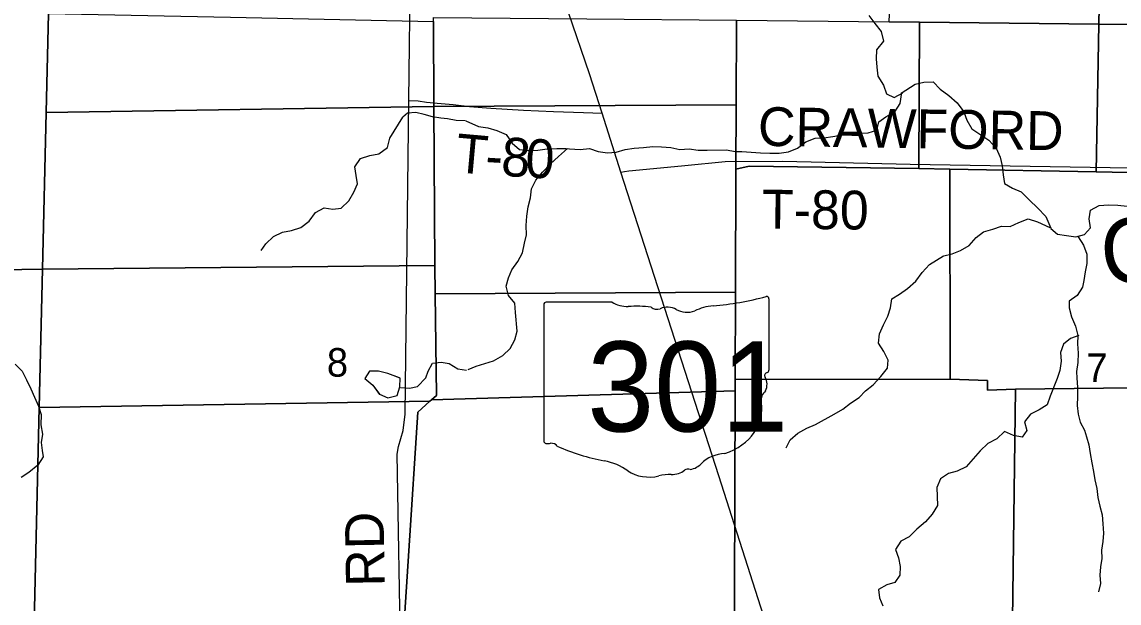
# Model space of a CAD drawing. Extents: x 1985906 to 2277390, y 930619 to 1324581.
# Drawn here: x 2068594 to 2077076, y 1095844 to 1100338 of the extents above; entities that cross this region are included whole.
import ezdxf

# ---------------------------------------------------------------- set-up
doc = ezdxf.new("R2010")
doc.units = 0
for name, color, linetype in [('GM_X_County_Road', 7, 'Continuous'), ('GM_X_County_Road_Text', 7, 'Continuous'), ('GM_X_Minor_Lake', 7, 'Continuous'), ('GM_X_Minor_River', 7, 'Continuous'), ('GM_X_Minor_River_Text', 7, 'Continuous'), ('GM_X_Section', 7, 'Continuous'), ('GM_X_Section_Text', 7, 'Continuous'), ('GM_X_State_Location', 7, 'Continuous'), ('GM_X_State_Route', 7, 'Continuous'), ('GM_X_State_Shield', 7, 'Continuous'), ('GM_X_Township_Road', 7, 'Continuous'), ('GM_X_Township_Road_Text', 7, 'Continuous')]:
    doc.layers.add(name, color=color, linetype=linetype)

msp = doc.modelspace()

# ---------------------------------------------------------------- linework, layer by layer
at = {"layer": 'GM_X_County_Road'}
msp.add_lwpolyline([(2071338.9, 1090042.7), (2071361.5, 1090055.7), (2071377.2, 1090069.2), (2071382.5, 1090080.1), (2071425.5, 1093761.3), (2071431.3, 1093813.5), (2071477.1, 1093901.9), (2071494.9, 1093952.2), (2071504.6, 1094050.6), (2071523.3, 1095355.7), (2071494.4, 1096995.9), (2071504.2, 1097056.1), (2071541.8, 1097178.7), (2071555.3, 1097305.3), (2071585.1, 1099729.2), (2071624.2, 1102934.5)], dxfattribs=at)
at = {"layer": 'GM_X_Minor_Lake'}
for points in [[(2071517.5, 1097583.3), (2071422.7, 1097618.5), (2071350.1, 1097637.5), (2071281.9, 1097638.5), (2071244.7, 1097581.7), (2071305.7, 1097528.4), (2071357.4, 1097459.5)], [(2071512.4, 1097585.2), (2071422.7, 1097618.5), (2071350.1, 1097637.5), (2071281.9, 1097638.5), (2071244.7, 1097581.7), (2071305.7, 1097528.4), (2071358.8, 1097457.6)], [(2071357.4, 1097459.5), (2071423.6, 1097431.7), (2071493.5, 1097448.8), (2071514.5, 1097515.4), (2071517.5, 1097583.3)], [(2071358.9, 1097458.8), (2071423.6, 1097431.7), (2071493.5, 1097448.8), (2071514.5, 1097515.4), (2071517.5, 1097583.8)]]:
    msp.add_lwpolyline(points, dxfattribs=at)
at = {"layer": 'GM_X_Minor_River'}
for points in [[(2075141.8, 1100388.7), (2075188.5, 1100326.9), (2075235.2, 1100263), (2075254, 1100188.9), (2075200.4, 1100122.2), (2075197, 1100052), (2075203.6, 1099987.8), (2075210.2, 1099917.6), (2075255, 1099849.7), (2075277.6, 1099781.6), (2075338.1, 1099754), (2075404, 1099790.6)], [(2075391.3, 1099788.2), (2075499.8, 1099855.6), (2075565.9, 1099872.1), (2075638.1, 1099874.7), (2075692.8, 1099816.9), (2075759.5, 1099769.3), (2075824.2, 1099713.6), (2075875, 1099643.7), (2075897.6, 1099577.7), (2075938.4, 1099511.7), (2076007, 1099464.1), (2076067.6, 1099422.4), (2076124.3, 1099362.6), (2076157.1, 1099292.6), (2076171.7, 1099224.5), (2076180.3, 1099156.3), (2076191, 1099088.2), (2076251.5, 1099052.5), (2076318, 1099022.9), (2076382.8, 1098959.2), (2076445.6, 1098899.4), (2076508.4, 1098833.7), (2076547.6, 1098743)], [(2072784.4, 1099358.6), (2072908.9, 1099351.9), (2072981.1, 1099358.4), (2073047.6, 1099334.9), (2073119.9, 1099325.4), (2073188.1, 1099331.9), (2073256.1, 1099352.5), (2073326.3, 1099361.1), (2073398.5, 1099365.7), (2073470.7, 1099374.3), (2073539, 1099372.8), (2073611.3, 1099367.3), (2073679.7, 1099351.8), (2073751.9, 1099356.4), (2073822.2, 1099346.9), (2073890.5, 1099347.4), (2074037, 1099348.5), (2074109.3, 1099337), (2074159.5, 1099335.4), (2074231.8, 1099332), (2074304.1, 1099324.5), (2074376.4, 1099323), (2074446.7, 1099323.6), (2074518.9, 1099332.2), (2074588.8, 1099362.8), (2074654.6, 1099411.5), (2074726.7, 1099438.1), (2074792.9, 1099442.7), (2074863, 1099453.2), (2074935.2, 1099463.8), (2075003.4, 1099472.4), (2075067.5, 1099478.9), (2075135.8, 1099479.4), (2075203.8, 1099500), (2075217.3, 1099566.4), (2075271.2, 1099604.9), (2075343.1, 1099641.6), (2075382.6, 1099708.2), (2075397.4, 1099791.2)], [(2070442.9, 1098570.1), (2070478.3, 1098620.8), (2070539.5, 1098680), (2070609.3, 1098711.2), (2070677.2, 1098726.2), (2070749.1, 1098747.4), (2070814.5, 1098796.6), (2070863.7, 1098863.6), (2070931.3, 1098900.8), (2070997.6, 1098889.7), (2071061.7, 1098896.7), (2071121, 1098953.8), (2071160.1, 1099020.7), (2071189.2, 1099085.4), (2071178.1, 1099151.6), (2071167.1, 1099217.7), (2071210.2, 1099282.6), (2071282, 1099305.8), (2071352.1, 1099316.9), (2071419.5, 1099366.1), (2071438.5, 1099438.7), (2071538.5, 1099602.7)], [(2072023.7, 1099573.3), (2071951.8, 1099576.9), (2071883.4, 1099589.9), (2071833.2, 1099593.2), (2071768.9, 1099604.3), (2071704.4, 1099623.4), (2071640, 1099636.5), (2071573.8, 1099633.5), (2071538.6, 1099601.7)], [(2072025.7, 1099573), (2072124.5, 1099528.5), (2072194.9, 1099519), (2072265.3, 1099499.4), (2072337.8, 1099467.9), (2072384.6, 1099400), (2072441.2, 1099350.3), (2072509.5, 1099344.8), (2072581.8, 1099347.3), (2072653.9, 1099357.9), (2072728.2, 1099360.5), (2072800.5, 1099359.1)], [(2072042.8, 1097649.1), (2072104.8, 1097675.7), (2072172.8, 1097696.3), (2072238.9, 1097716.9), (2072310.8, 1097757.6), (2072368.5, 1097812.2), (2072404, 1097880.7), (2072421.5, 1097947.1), (2072408.2, 1098091.5), (2072405.5, 1098163.8), (2072354.8, 1098223.6), (2072338.1, 1098295.7), (2072355.6, 1098360.1), (2072381.2, 1098420.5), (2072426.8, 1098485.1), (2072462.3, 1098553.6), (2072479.7, 1098626), (2072495.2, 1098692.3), (2072492.6, 1098764.6), (2072498, 1098836.9), (2072507.4, 1098907.2), (2072524.8, 1098977.6), (2072532.2, 1099047.9), (2072565.8, 1099114.4), (2072619.4, 1099175), (2072679.1, 1099239.7), (2072740.8, 1099298.4), (2072812, 1099358.6)], [(2076547.3, 1098739.6), (2076599.9, 1098697.9), (2076670.2, 1098686.4), (2076742.6, 1098676.9), (2076808.7, 1098693.5), (2076854.4, 1098746), (2076843.7, 1098814.2), (2076855.2, 1098882.5), (2076921.1, 1098917.2), (2076993.3, 1098923.8), (2077065.6, 1098920.3), (2077137.9, 1098912.8)], [(2075720.2, 1098528.6), (2075784.3, 1098545.1), (2075850.3, 1098571.7), (2075916.2, 1098610.3), (2075969.9, 1098671), (2076027.7, 1098715.6), (2076099.8, 1098736.2), (2076165.8, 1098758.8), (2076234.1, 1098755.3), (2076300, 1098787.9), (2076372, 1098816.6), (2076444.5, 1098793.1), (2076541.5, 1098749.1)], [(2076758.6, 1098677.1), (2076799.4, 1098611.1), (2076826.1, 1098543.1), (2076826.7, 1098470.8), (2076813.2, 1098404.5), (2076803.8, 1098338.2), (2076794.2, 1098287.9), (2076750.6, 1098221.4), (2076688.8, 1098178.7), (2076689.2, 1098126.6), (2076707.9, 1098058.5), (2076738.6, 1097986.4), (2076757.3, 1097914.3), (2076753.9, 1097850.1), (2076758.5, 1097775.8), (2076757.2, 1097703.6), (2076747.7, 1097635.3), (2076748.2, 1097583.1), (2076754.8, 1097514.9), (2076753.5, 1097440.6), (2076752.1, 1097372.4), (2076760.7, 1097304.2), (2076775.3, 1097244.1), (2076808, 1097180.1), (2076824.5, 1097130.1), (2076841, 1097067.9), (2076851.7, 1097001.8), (2076864.3, 1096929.6), (2076877, 1096861.5), (2076887.6, 1096797.3), (2076904.3, 1096729.2), (2076910.9, 1096661), (2076927.5, 1096592.9), (2076946.2, 1096526.8), (2076950.8, 1096456.6), (2076955.5, 1096384.4), (2076950, 1096320.1), (2076940.6, 1096253.8), (2076943.1, 1096189.6), (2076931.7, 1096123.3), (2076928.2, 1096059), (2076930.8, 1095994.8), (2076917.3, 1095930.5)], [(2074502.9, 1097043.9), (2074532.4, 1097106.3), (2074592.2, 1097157), (2074662.1, 1097195.6), (2074728.1, 1097224.3), (2074871.9, 1097305.7), (2074939.8, 1097344.3), (2074999.6, 1097390.9), (2075067.5, 1097433.6), (2075115.2, 1097486.2), (2075175, 1097532.8), (2075232.6, 1097597.5), (2075286.3, 1097660.1), (2075289.8, 1097722.4), (2075257.1, 1097788.3), (2075216.3, 1097854.3), (2075223.7, 1097926.6), (2075253.2, 1097995.1), (2075288.8, 1098063.6), (2075308.3, 1098127.9), (2075317.7, 1098196.3), (2075377.6, 1098232.8), (2075439.4, 1098275.5), (2075503.2, 1098332.2), (2075552.7, 1098400.8), (2075610.4, 1098461.5), (2075718.4, 1098528.9)], [(2076763.3, 1097914.4), (2076699.3, 1097889.8), (2076645.5, 1097847.2), (2076624, 1097782.8), (2076628.6, 1097714.6), (2076617.2, 1097642.3), (2076597.7, 1097579.9), (2076542.7, 1097443), (2076519.2, 1097376.6), (2076457.3, 1097338), (2076391.4, 1097305.3), (2076343.7, 1097246.8), (2076362.4, 1097178.7), (2076326.7, 1097126.2), (2076258.3, 1097139.7), (2076189.8, 1097171.3), (2076130.1, 1097114.7), (2076062.2, 1097078), (2076002.5, 1097021.3), (2075946.8, 1096958.7), (2075893.2, 1096898.1), (2075825.2, 1096865.4), (2075757.1, 1096846.8), (2075695.2, 1096806.2), (2075667.8, 1096737.8), (2075668.4, 1096669.5), (2075673, 1096599.3), (2075631.4, 1096532.8), (2075579.8, 1096472.1), (2075512, 1096415.4), (2075452.3, 1096356.8), (2075388.4, 1096324.1), (2075346.8, 1096259.6), (2075371.5, 1096193.5), (2075384.1, 1096127.4), (2075380.7, 1096061.1), (2075341, 1096004.6), (2075279, 1095984.1), (2075215.1, 1095949.5), (2075223.7, 1095885.3), (2075248.3, 1095823.3)], [(2068540.9, 1097691.9), (2068595.9, 1097636.5), (2068629, 1097570.7), (2068662.2, 1097500.9), (2068691.3, 1097437.1), (2068720.5, 1097367.2), (2068743.5, 1097303.3), (2068740.7, 1097222.9), (2068751.9, 1097150.7), (2068742.9, 1097086.3), (2068749.9, 1097024.1), (2068758.7, 1096974.1), (2068717.5, 1096911.2), (2068648.2, 1096853.9), (2068586.6, 1096814.8)], [(2071520.6, 1097511.5), (2071588.9, 1097506.5), (2071652.9, 1097519.5), (2071716, 1097586.7), (2071733.3, 1097637.2), (2071768.4, 1097700), (2071834.5, 1097707), (2071896.8, 1097697.9), (2071963.7, 1097656.7), (2072031.8, 1097646.4)]]:
    msp.add_lwpolyline(points, dxfattribs=at)
at = {"layer": 'GM_X_Section'}
for points in [[(2076982, 1103453.3), (2076919.4, 1100320.4), (2075531.6, 1100335.6), (2075299.4, 1100338.1), (2075430.9, 1103471.4)], [(2078346.9, 1103444.1), (2078327.7, 1100304.9), (2076919.4, 1100320.4), (2076982, 1103453.3)], [(2068797.9, 1100403.2), (2068779.9, 1099637.8), (2068751.5, 1098425.7), (2067465.8, 1098405.7), (2067508, 1100436.8)], [(2068797.9, 1100403.2), (2070207.1, 1100373.9), (2071776.5, 1100341.3), (2071777, 1099682.8), (2068779.9, 1099637.8)], [(2072960.5, 1100362.1), (2074117.6, 1100351.1), (2074115.3, 1099697.6), (2071777, 1099682.8), (2071776.5, 1100341.3), (2071776, 1100373.4)], [(2075299.4, 1100338.1), (2075531.6, 1100335.6), (2075527, 1099203.7), (2074215.3, 1099221.8), (2074113.6, 1099199.8), (2074115.3, 1099697.6), (2074117.6, 1100351.1)], [(2076919.4, 1100320.4), (2076899.5, 1099178.3), (2075766.1, 1099200.4), (2075527, 1099203.7), (2075531.6, 1100335.6)], [(2078327.7, 1100304.9), (2078348.2, 1099161), (2077395.6, 1099168.6), (2076899.5, 1099178.3), (2076919.4, 1100320.4)], [(2068779.9, 1099637.8), (2071777, 1099682.8), (2071785, 1098455.5), (2068751.5, 1098425.7)], [(2071777, 1099682.8), (2074115.3, 1099697.6), (2074113.6, 1099199.8), (2074110.4, 1098247.2), (2071787.8, 1098234.2), (2071785, 1098455.5)], [(2075766.1, 1099200.4), (2075769.5, 1097574.6), (2074108.1, 1097573.8), (2074110.4, 1098247.2), (2074113.6, 1099199.8), (2074215.3, 1099221.8), (2075527, 1099203.7)], [(2076899.5, 1099178.3), (2077395.6, 1099168.6), (2077409.8, 1097511), (2076274.7, 1097497.6), (2076057.6, 1097489.5), (2076058.3, 1097566.3), (2075769.5, 1097574.6), (2075766.1, 1099200.4)], [(2067465.8, 1098405.7), (2068751.5, 1098425.7), (2068726.4, 1097357.4), (2068676.9, 1095246.3), (2066304, 1095314), (2066306.7, 1098396)], [(2068751.5, 1098425.7), (2071785, 1098455.5), (2071787.8, 1098234.2), (2071798.1, 1097450.6), (2071760.8, 1097417.1), (2071748.1, 1097405.6), (2068726.4, 1097357.4)], [(2074110.4, 1098247.2), (2074108.1, 1097573.8), (2074107.8, 1097486.3), (2071760.8, 1097417.1), (2071798.1, 1097450.6), (2071787.8, 1098234.2)], [(2075769.5, 1097574.6), (2076058.3, 1097566.3), (2076057.6, 1097489.5), (2076274.7, 1097497.6), (2076243.8, 1095121.9), (2074099.8, 1095141.6), (2074107.8, 1097486.3), (2074108.1, 1097573.8)], [(2074107.8, 1097486.3), (2074099.8, 1095141.6), (2071585.3, 1095176.2), (2071515.1, 1095177.3), (2071653.7, 1097320.7), (2071748.1, 1097405.6), (2071760.8, 1097417.1)], [(2077409.8, 1097511), (2077628.5, 1097542.3), (2077614.9, 1097418.3), (2078389.1, 1097427.1), (2078318.5, 1095102.9), (2076982.1, 1095115.2), (2076243.8, 1095121.9), (2076274.7, 1097497.6)], [(2068726.4, 1097357.4), (2071748.1, 1097405.6), (2071653.7, 1097320.7), (2071515.1, 1095177.3), (2068676.9, 1095246.3)]]:
    msp.add_lwpolyline(points, close=True, dxfattribs=at)
at = {"layer": 'GM_X_State_Route'}
msp.add_lwpolyline([(2076198.2, 1090000.5), (2076190.2, 1090057.4), (2076148.6, 1090208.1), (2076004.1, 1090644.1), (2075802.3, 1091140.3), (2074469, 1095304.7), (2073981.3, 1096828.4), (2073224.8, 1099177.5), (2073078.3, 1099632.4), (2072980.6, 1099935.7), (2072494.6, 1101362.2), (2072324.9, 1101857), (2072308.2, 1101890.8), (2072159, 1102143.1), (2071828.9, 1102617), (2071722.9, 1102807.8), (2071711.9, 1102863.8), (2071726.6, 1102937.1)], dxfattribs=at)
at = {"layer": 'GM_X_State_Shield'}
for p, q in [((2072629.1, 1098153), (2072629.1, 1097096.4)), ((2073155.8, 1098171.2), (2072646.2, 1098171.2)), ((2074369.3, 1097644.6), (2074369.3, 1098197.4)), ((2074369.1, 1097644.8), (2074369.3, 1097644.6))]:
    msp.add_line(p, q, dxfattribs=at)
for centre, major_axis, start_param, end_param in [((2072649, 1098155.3), (20.2, 0), 1.712693, 3.28349), ((2073277.2, 1098293.8), (195.5, 0), 4.042523, 4.731795), ((2073749.4, 1099611.7), (1845.5, 0), 4.814394, 5.042369), ((2074350, 1098199.7), (19.4, 0), 6.141152, 7.989035), ((2073342, 1097578), (702, 0), 1.404758, 1.657858), ((2073501.4, 1098160.7), (56.4, 0), 3.836095, 5.185415), ((2073584.2, 1098038.6), (117.3, 0), 0.950623, 2.079405), ((2073735.6, 1098206.1), (141.1, 0), 4.081561, 5.145723), ((2073984.8, 1097848.5), (371.3, 0), 1.699011, 2.107814), ((2074348.6, 1097642.5), (20.7, 0), 5.05454, 6.418171), ((2074364.8, 1097604.1), (30, 0), 1.883978, 3.671073), ((2074174.1, 1097534.2), (180, 0), 5.934695, 6.695948), ((2074438.7, 1097413.3), (130.9, 0), 2.387724, 3.262537), ((2073852.8, 1097343), (461.6, 0), 5.101752, 6.440018), ((2072649.2, 1097094.1), (20.3, 0), 3.00124, 4.508301), ((2072652.3, 1097202.2), (155.2, 0), 4.665946, 4.897461), ((2072684, 1097035.4), (56, 0), 0.519207, 1.627899), ((2073390.6, 1097984.7), (1332.7, 0), 4.195997, 4.488961), ((2074047.4, 1096799.7), (252.8, 0), 1.647645, 2.488434), ((2072993.3, 1096621.7), (417, 0), 0.823519, 1.323587), ((2073616.5, 1096951), (141, 0), 4.691044, 5.507374), ((2073744, 1096848.7), (39.7, 0), 1.147584, 2.315152), ((2073727.1, 1096994), (149.1, 0), 4.937069, 5.64225), ((2073444.3, 1097030.2), (264.6, 0), 4.026481, 4.996735), ((2073597.2, 1096664.8), (217.4, 0), 1.495662, 1.94098)]:
    msp.add_ellipse(centre, major_axis=major_axis, ratio=0.8, start_param=start_param, end_param=end_param, dxfattribs=at)
at = {"layer": 'GM_X_Township_Road'}
for points in [[(2071585.1, 1099729.2), (2071657.4, 1099728.4), (2071721.9, 1099717.6), (2071804.4, 1099711), (2071927.2, 1099699), (2072054.1, 1099685.2), (2072219.1, 1099670), (2072470.6, 1099654.4), (2072703.9, 1099646.5), (2072935.2, 1099638.5), (2073078.3, 1099632.4)], [(2073224.8, 1099177.5), (2073250.9, 1099180.4), (2073284.9, 1099187), (2073423.3, 1099199.5), (2073718.3, 1099226.7), (2074029.2, 1099258.3), (2074475.3, 1099260.1), (2075460.4, 1099239.2), (2079328.1, 1099172.5), (2079688, 1099164.8)]]:
    msp.add_lwpolyline(points, dxfattribs=at)

# ---------------------------------------------------------------- texts
at = {"layer": 'GM_X_County_Road_Text'}
msp.add_text('RD', height=300, rotation=90.98819, dxfattribs=at).set_placement((2071399.3, 1095973.4))
at = {"layer": 'GM_X_Minor_River_Text'}
msp.add_text('Clear', height=500.18, rotation=4.18713, dxfattribs=at).set_placement((2076950.6, 1098305.6))
at = {"layer": 'GM_X_Section_Text'}
for s, p in [('8', (2070950.8, 1097594.9)), ('7', (2076822.6, 1097553.7))]:
    msp.add_text(s, height=221, rotation=0.00001, dxfattribs=at).set_placement(p)
at = {"layer": 'GM_X_State_Location'}
for s in ['s', 'r']:
    msp.add_text(s, height=1, dxfattribs=at).set_placement((2073479.6, 1097554.4))
msp.add_text('301', height=1, rotation=0.00001, dxfattribs=at).set_placement((2073126.6, 1097481.7))
at = {"layer": 'GM_X_State_Shield'}
msp.add_text('301', height=696.1, dxfattribs=at).set_placement((2072963.8, 1097170.9))
at = {"layer": 'GM_X_Township_Road_Text'}
for s, rotation, p in [('CRAWFORD', 359.1512, (2074282.6, 1099380.2)), ('T', 354.84166, (2071937.4, 1099177.2)), ('8', 356.50076, (2072293.3, 1099148.8)), ('0', 356.70677, (2072479, 1099137.4)), ('-', 356.51085, (2072170.4, 1099156.3)), ('T-80', 359.30757, (2074313.7, 1098741.5))]:
    msp.add_text(s, height=300, rotation=rotation, dxfattribs=at).set_placement(p)

doc.saveas('drawing.dxf')
